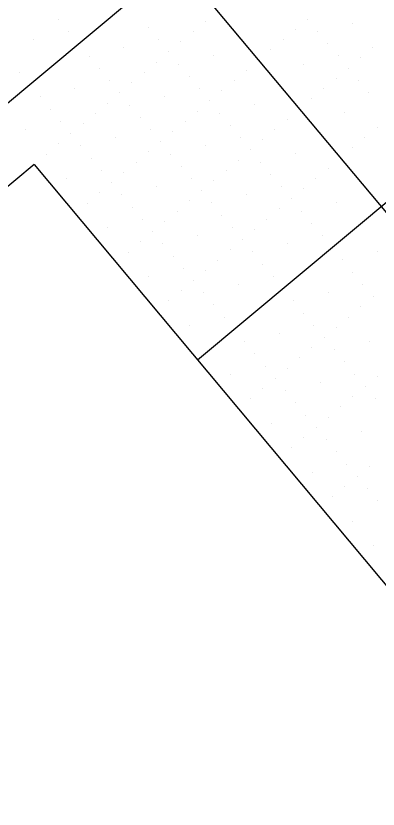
# Model space of a CAD drawing. Extents: x 2042995 to 2043795, y 305365 to 306249.
# Drawn here: x 2043359.03 to 2043381.75, y 305583.24 to 305633.01 of the extents above; entities that cross this region are included whole.
import ezdxf

# ---------------------------------------------------------------- set-up
doc = ezdxf.new("R2010")
doc.units = 0
for name, color, linetype in [('BR_BORDER LINES', 7, 'Continuous'), ('BR_CONCRETE', 7, 'Continuous'), ('BR_GRID DOTS', 7, 'Continuous'), ('BR_GRID LINES', 7, 'Continuous')]:
    doc.layers.add(name, color=color, linetype=linetype)

msp = doc.modelspace()

# ---------------------------------------------------------------- linework, layer by layer
at = {"layer": 'BR_BORDER LINES'}
for q in [(2043325.635, 305594.846), (2043416.369, 305556.406)]:
    msp.add_line((2043360.173, 305623.692), q, dxfattribs=at)
at = {"layer": 'BR_CONCRETE'}
msp.add_spline([(2043139.109, 306017.548), (2043148.199, 306007.16), (2043160.233, 305993.368), (2043172.245, 305979.557), (2043184.234, 305965.727), (2043196.201, 305951.879), (2043208.145, 305938.012), (2043220.067, 305924.126), (2043231.966, 305910.221), (2043243.843, 305896.297), (2043255.698, 305882.355), (2043267.529, 305868.394), (2043279.339, 305854.414), (2043291.126, 305840.415), (2043302.89, 305826.398), (2043314.632, 305812.361), (2043326.352, 305798.306), (2043338.049, 305784.233), (2043349.724, 305770.14), (2043361.376, 305756.029), (2043373.005, 305741.899), (2043384.613, 305727.75), (2043396.197, 305713.582), (2043407.76, 305699.396), (2043419.299, 305685.191), (2043430.817, 305670.967), (2043442.311, 305656.724), (2043453.784, 305642.463), (2043465.234, 305628.182), (2043476.661, 305613.883), (2043488.066, 305599.566), (2043499.448, 305585.229), (2043510.808, 305570.874), (2043522.146, 305556.5), (2043533.461, 305542.107), (2043544.753, 305527.695), (2043547.219, 305524.543)], degree=3, dxfattribs=at)
at = {"layer": 'BR_GRID DOTS'}
for p, q in [((2043361.699, 305632.784), (2043361.699, 305632.784)), ((2043370.918, 305632.666), (2043370.918, 305632.666)), ((2043377.32, 305632.801), (2043377.32, 305632.801)), ((2043367.334, 305632.278), (2043367.334, 305632.278)), ((2043376.552, 305632.16), (2043376.552, 305632.16)), ((2043380.137, 305632.548), (2043380.137, 305632.548)), ((2043362.34, 305632.017), (2043362.34, 305632.017)), ((2043370.151, 305632.025), (2043370.151, 305632.025)), ((2043377.961, 305632.034), (2043377.961, 305632.034)), ((2043360.164, 305631.502), (2043360.164, 305631.502)), ((2043367.975, 305631.511), (2043367.975, 305631.511)), ((2043369.383, 305631.384), (2043369.383, 305631.384)), ((2043375.785, 305631.519), (2043375.785, 305631.519)), ((2043378.602, 305631.266), (2043378.602, 305631.266)), ((2043365.798, 305630.996), (2043365.798, 305630.996)), ((2043368.616, 305630.743), (2043368.616, 305630.743)), ((2043375.017, 305630.878), (2043375.017, 305630.878)), ((2043381.419, 305631.013), (2043381.419, 305631.013)), ((2043363.622, 305630.482), (2043363.622, 305630.482)), ((2043367.848, 305630.102), (2043367.848, 305630.102)), ((2043371.433, 305630.49), (2043371.433, 305630.49)), ((2043374.25, 305630.237), (2043374.25, 305630.237)), ((2043379.243, 305630.499), (2043379.243, 305630.499)), ((2043380.651, 305630.372), (2043380.651, 305630.372)), ((2043364.263, 305629.714), (2043364.263, 305629.714)), ((2043369.257, 305629.976), (2043369.257, 305629.976)), ((2043377.067, 305629.984), (2043377.067, 305629.984)), ((2043379.884, 305629.731), (2043379.884, 305629.731)), ((2043359.27, 305629.453), (2043359.27, 305629.453)), ((2043367.081, 305629.461), (2043367.081, 305629.461)), ((2043369.898, 305629.208), (2043369.898, 305629.208)), ((2043373.482, 305629.596), (2043373.482, 305629.596)), ((2043364.904, 305628.947), (2043364.904, 305628.947)), ((2043366.313, 305628.82), (2043366.313, 305628.82)), ((2043372.715, 305628.955), (2043372.715, 305628.955)), ((2043379.116, 305629.09), (2043379.116, 305629.09)), ((2043380.525, 305628.964), (2043380.525, 305628.964)), ((2043362.728, 305628.432), (2043362.728, 305628.432)), ((2043365.546, 305628.179), (2043365.546, 305628.179)), ((2043370.539, 305628.441), (2043370.539, 305628.441)), ((2043371.947, 305628.314), (2043371.947, 305628.314)), ((2043378.349, 305628.449), (2043378.349, 305628.449)), ((2043381.166, 305628.196), (2043381.166, 305628.196)), ((2043360.552, 305627.918), (2043360.552, 305627.918)), ((2043368.363, 305627.926), (2043368.363, 305627.926)), ((2043371.18, 305627.673), (2043371.18, 305627.673)), ((2043377.581, 305627.808), (2043377.581, 305627.808)), ((2043361.193, 305627.15), (2043361.193, 305627.15)), ((2043364.778, 305627.538), (2043364.778, 305627.538)), ((2043366.187, 305627.412), (2043366.187, 305627.412)), ((2043373.997, 305627.42), (2043373.997, 305627.42)), ((2043376.814, 305627.167), (2043376.814, 305627.167)), ((2043364.01, 305626.897), (2043364.01, 305626.897)), ((2043366.828, 305626.644), (2043366.828, 305626.644)), ((2043370.412, 305627.032), (2043370.412, 305627.032)), ((2043371.821, 305626.906), (2043371.821, 305626.906)), ((2043379.631, 305626.914), (2043379.631, 305626.914)), ((2043361.834, 305626.382), (2043361.834, 305626.382)), ((2043363.243, 305626.256), (2043363.243, 305626.256)), ((2043369.645, 305626.391), (2043369.645, 305626.391)), ((2043372.462, 305626.138), (2043372.462, 305626.138)), ((2043376.046, 305626.526), (2043376.046, 305626.526)), ((2043359.658, 305625.868), (2043359.658, 305625.868)), ((2043367.469, 305625.877), (2043367.469, 305625.877)), ((2043368.877, 305625.75), (2043368.877, 305625.75)), ((2043375.279, 305625.885), (2043375.279, 305625.885)), ((2043381.681, 305626.02), (2043381.681, 305626.02)), ((2043362.475, 305625.615), (2043362.475, 305625.615)), ((2043365.293, 305625.362), (2043365.293, 305625.362)), ((2043373.103, 305625.371), (2043373.103, 305625.371)), ((2043374.511, 305625.244), (2043374.511, 305625.244)), ((2043380.913, 305625.379), (2043380.913, 305625.379)), ((2043361.708, 305624.974), (2043361.708, 305624.974)), ((2043363.116, 305624.847), (2043363.116, 305624.847)), ((2043368.11, 305625.109), (2043368.11, 305625.109)), ((2043370.927, 305624.856), (2043370.927, 305624.856)), ((2043380.145, 305624.738), (2043380.145, 305624.738)), ((2043360.94, 305624.333), (2043360.94, 305624.333)), ((2043367.342, 305624.468), (2043367.342, 305624.468)), ((2043368.751, 305624.341), (2043368.751, 305624.341)), ((2043373.744, 305624.603), (2043373.744, 305624.603)), ((2043376.561, 305624.35), (2043376.561, 305624.35)), ((2043363.757, 305624.08), (2043363.757, 305624.08)), ((2043366.575, 305623.827), (2043366.575, 305623.827)), ((2043372.976, 305623.962), (2043372.976, 305623.962)), ((2043374.385, 305623.836), (2043374.385, 305623.836)), ((2043379.378, 305624.097), (2043379.378, 305624.097)), ((2043364.399, 305623.312), (2043364.399, 305623.312)), ((2043365.807, 305623.186), (2043365.807, 305623.186)), ((2043369.392, 305623.574), (2043369.392, 305623.574)), ((2043372.209, 305623.321), (2043372.209, 305623.321)), ((2043378.61, 305623.456), (2043378.61, 305623.456)), ((2043362.222, 305622.798), (2043362.222, 305622.798)), ((2043370.033, 305622.806), (2043370.033, 305622.806)), ((2043371.441, 305622.68), (2043371.441, 305622.68)), ((2043375.026, 305623.068), (2043375.026, 305623.068)), ((2043377.843, 305622.815), (2043377.843, 305622.815)), ((2043365.04, 305622.545), (2043365.04, 305622.545)), ((2043367.857, 305622.292), (2043367.857, 305622.292)), ((2043375.667, 305622.3), (2043375.667, 305622.3)), ((2043377.075, 305622.174), (2043377.075, 305622.174)), ((2043364.272, 305621.904), (2043364.272, 305621.904)), ((2043365.681, 305621.777), (2043365.681, 305621.777)), ((2043370.674, 305622.039), (2043370.674, 305622.039)), ((2043373.491, 305621.786), (2043373.491, 305621.786)), ((2043363.504, 305621.263), (2043363.504, 305621.263)), ((2043369.906, 305621.398), (2043369.906, 305621.398)), ((2043371.315, 305621.271), (2043371.315, 305621.271)), ((2043376.308, 305621.533), (2043376.308, 305621.533)), ((2043379.125, 305621.28), (2043379.125, 305621.28)), ((2043366.322, 305621.01), (2043366.322, 305621.01)), ((2043369.139, 305620.757), (2043369.139, 305620.757)), ((2043375.54, 305620.892), (2043375.54, 305620.892)), ((2043376.949, 305620.765), (2043376.949, 305620.765)), ((2043366.963, 305620.242), (2043366.963, 305620.242)), ((2043371.956, 305620.504), (2043371.956, 305620.504)), ((2043374.773, 305620.251), (2043374.773, 305620.251)), ((2043364.787, 305619.728), (2043364.787, 305619.728)), ((2043368.371, 305620.116), (2043368.371, 305620.116)), ((2043372.597, 305619.736), (2043372.597, 305619.736)), ((2043377.59, 305619.998), (2043377.59, 305619.998)), ((2043367.604, 305619.475), (2043367.604, 305619.475)), ((2043370.421, 305619.222), (2043370.421, 305619.222)), ((2043374.005, 305619.61), (2043374.005, 305619.61)), ((2043378.231, 305619.23), (2043378.231, 305619.23)), ((2043366.836, 305618.834), (2043366.836, 305618.834)), ((2043368.245, 305618.707), (2043368.245, 305618.707)), ((2043373.238, 305618.969), (2043373.238, 305618.969)), ((2043376.055, 305618.716), (2043376.055, 305618.716)), ((2043366.069, 305618.193), (2043366.069, 305618.193)), ((2043372.47, 305618.328), (2043372.47, 305618.328)), ((2043373.879, 305618.201), (2043373.879, 305618.201)), ((2043381.689, 305618.21), (2043381.689, 305618.21)), ((2043368.886, 305617.94), (2043368.886, 305617.94)), ((2043371.703, 305617.687), (2043371.703, 305617.687)), ((2043379.513, 305617.695), (2043379.513, 305617.695)), ((2043369.527, 305617.172), (2043369.527, 305617.172)), ((2043374.52, 305617.434), (2043374.52, 305617.434)), ((2043370.935, 305617.046), (2043370.935, 305617.046)), ((2043375.161, 305616.666), (2043375.161, 305616.666)), ((2043380.154, 305616.928), (2043380.154, 305616.928)), ((2043367.351, 305616.658), (2043367.351, 305616.658)), ((2043370.168, 305616.405), (2043370.168, 305616.405)), ((2043369.4, 305615.764), (2043369.4, 305615.764)), ((2043372.985, 305616.152), (2043372.985, 305616.152)), ((2043380.795, 305616.16), (2043380.795, 305616.16)), ((2043370.809, 305615.637), (2043370.809, 305615.637)), ((2043378.619, 305615.646), (2043378.619, 305615.646)), ((2043381.436, 305615.393), (2043381.436, 305615.393)), ((2043368.633, 305615.123), (2043368.633, 305615.123)), ((2043371.45, 305614.87), (2043371.45, 305614.87)), ((2043376.443, 305615.131), (2043376.443, 305615.131)), ((2043380.669, 305614.752), (2043380.669, 305614.752)), ((2043377.084, 305614.364), (2043377.084, 305614.364)), ((2043372.091, 305614.102), (2043372.091, 305614.102)), ((2043379.901, 305614.111), (2043379.901, 305614.111)), ((2043369.915, 305613.588), (2043369.915, 305613.588)), ((2043377.725, 305613.596), (2043377.725, 305613.596)), ((2043379.134, 305613.47), (2043379.134, 305613.47)), ((2043375.549, 305613.082), (2043375.549, 305613.082)), ((2043378.366, 305612.829), (2043378.366, 305612.829)), ((2043373.373, 305612.567), (2043373.373, 305612.567)), ((2043377.599, 305612.188), (2043377.599, 305612.188)), ((2043381.183, 305612.576), (2043381.183, 305612.576)), ((2043374.014, 305611.8), (2043374.014, 305611.8)), ((2043379.007, 305612.061), (2043379.007, 305612.061)), ((2043376.831, 305611.547), (2043376.831, 305611.547)), ((2043379.648, 305611.294), (2043379.648, 305611.294)), ((2043374.655, 305611.032), (2043374.655, 305611.032)), ((2043376.063, 305610.906), (2043376.063, 305610.906)), ((2043372.479, 305610.518), (2043372.479, 305610.518)), ((2043375.296, 305610.265), (2043375.296, 305610.265)), ((2043380.289, 305610.526), (2043380.289, 305610.526)), ((2043381.698, 305610.4), (2043381.698, 305610.4)), ((2043378.113, 305610.012), (2043378.113, 305610.012)), ((2043380.93, 305609.759), (2043380.93, 305609.759)), ((2043374.528, 305609.624), (2043374.528, 305609.624)), ((2043375.937, 305609.497), (2043375.937, 305609.497)), ((2043373.761, 305608.983), (2043373.761, 305608.983)), ((2043376.578, 305608.73), (2043376.578, 305608.73)), ((2043380.163, 305609.118), (2043380.163, 305609.118)), ((2043381.571, 305608.991), (2043381.571, 305608.991)), ((2043379.395, 305608.477), (2043379.395, 305608.477)), ((2043377.219, 305607.962), (2043377.219, 305607.962)), ((2043378.628, 305607.836), (2043378.628, 305607.836)), ((2043375.043, 305607.447), (2043375.043, 305607.447)), ((2043377.86, 305607.195), (2043377.86, 305607.195)), ((2043380.677, 305606.942), (2043380.677, 305606.942)), ((2043377.093, 305606.553), (2043377.093, 305606.553)), ((2043378.501, 305606.427), (2043378.501, 305606.427)), ((2043376.325, 305605.912), (2043376.325, 305605.912)), ((2043379.142, 305605.659), (2043379.142, 305605.659)), ((2043379.783, 305604.892), (2043379.783, 305604.892)), ((2043381.192, 305604.765), (2043381.192, 305604.765)), ((2043377.607, 305604.377), (2043377.607, 305604.377)), ((2043380.424, 305604.124), (2043380.424, 305604.124)), ((2043379.657, 305603.483), (2043379.657, 305603.483)), ((2043381.065, 305603.357), (2043381.065, 305603.357)), ((2043378.889, 305602.842), (2043378.889, 305602.842)), ((2043381.706, 305602.589), (2043381.706, 305602.589)), ((2043380.171, 305601.307), (2043380.171, 305601.307)), ((2043381.453, 305599.772), (2043381.453, 305599.772))]:
    msp.add_line(p, q, dxfattribs=at)
at = {"layer": 'BR_GRID LINES'}
for p, q in [((2043163.993, 305881.983), (2043508.01, 305470.082)), ((2043476.574, 305726.121), (2043323.07, 305597.916)), ((2043489.395, 305710.771), (2043370.429, 305611.412))]:
    msp.add_line(p, q, dxfattribs=at)

doc.saveas('drawing.dxf')
